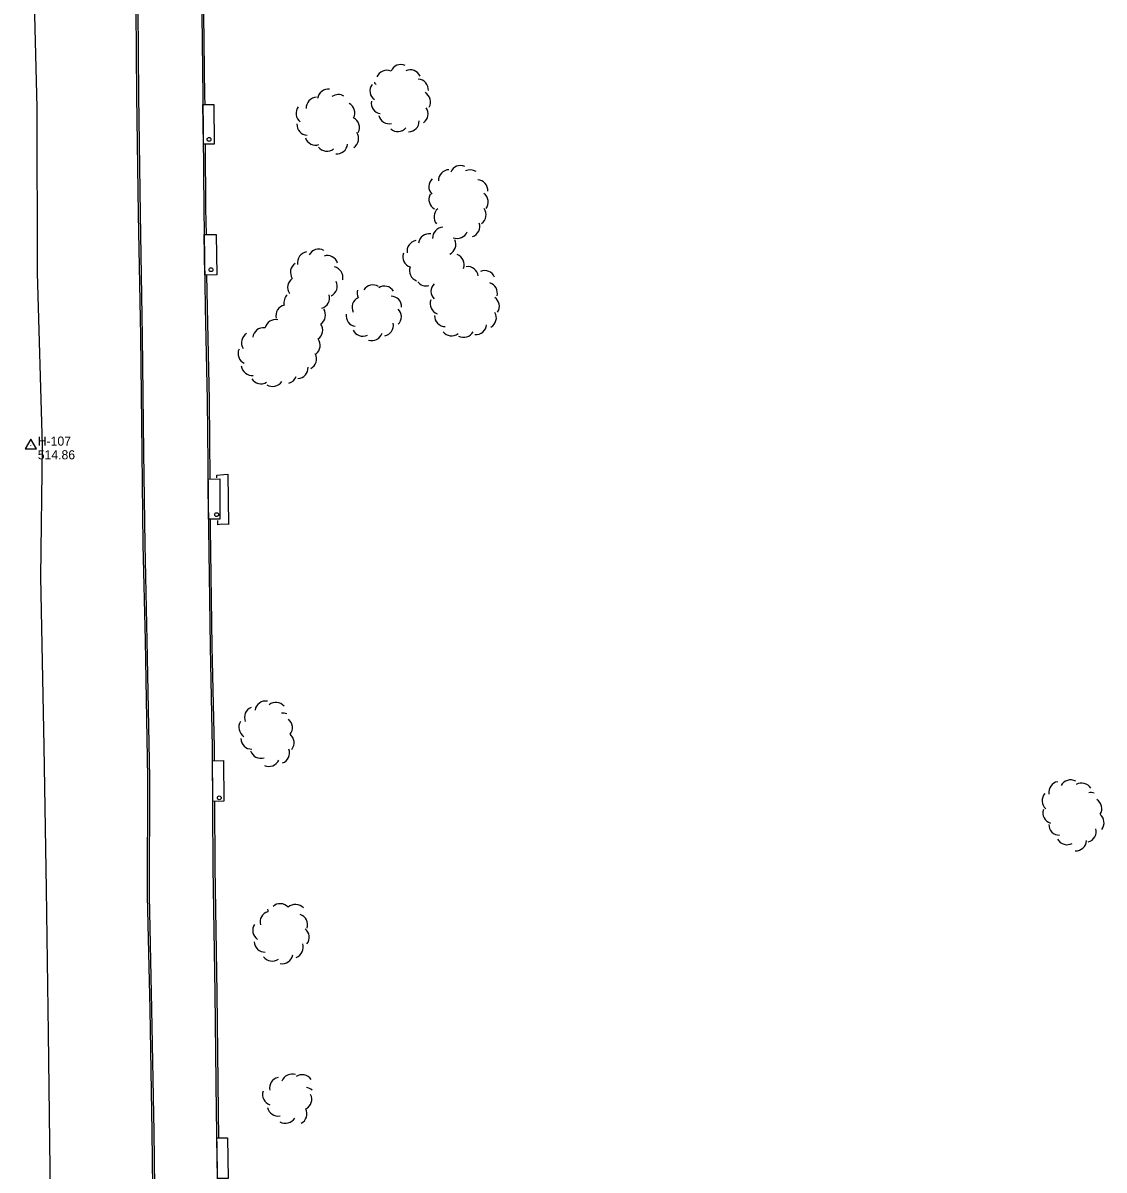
# Model space of a CAD drawing. Extents: x 2402803 to 2427059, y 6985292 to 6997652.
# Drawn here: x 2410783 to 2411351, y 6987479 to 6988082 of the extents above; entities that cross this region are included whole.
import ezdxf

# ---------------------------------------------------------------- set-up
doc = ezdxf.new("R2010")
doc.units = 0
for name, color, linetype in [('p_control ground ctrl', 7, 'Continuous'), ('p_drainage conc drain', 7, 'Continuous'), ('p_road - paved curb', 7, 'Continuous'), ('p_road bridge end', 7, 'Continuous'), ('p_structure general', 7, 'Continuous'), ('p_veg woods', 7, 'Continuous'), ('V7 LEVEL 31', 7, 'Continuous')]:
    doc.layers.add(name, color=color, linetype=linetype)

msp = doc.modelspace()

# ---------------------------------------------------------------- linework, layer by layer
at = {"layer": 'p_control ground ctrl'}
for p, q in [((2410787.46, 6987863.53), (2410784.46, 6987858.33)), ((2410790.46, 6987858.33), (2410787.46, 6987863.53)), ((2410787.46, 6987860.05), (2410787.46, 6987860.09)), ((2410784.46, 6987858.33), (2410790.46, 6987858.33))]:
    msp.add_line(p, q, dxfattribs=at)
at = {"layer": 'p_drainage conc drain'}
msp.add_lwpolyline([(2410885.17, 6987843.09), (2410885.21, 6987844.53), (2410888.79, 6987844.99), (2410890.83, 6987845.08), (2410891.28, 6987818.63), (2410887.6, 6987818.83), (2410885.57, 6987818.4), (2410885.63, 6987820.71)], dxfattribs=at)
at = {"layer": 'p_road - paved curb'}
for points in [[(2410843.08, 6988043.8), (2410842.62, 6988112.35), (2410841.28, 6988184.33), (2410840.69, 6988243.5), (2410839.8, 6988316.6), (2410840.16, 6988384.26), (2410842.46, 6988453.78), (2410845.94, 6988515.38), (2410850.75, 6988579.69), (2410858.38, 6988658.51), (2410864.35, 6988706.9), (2410873.8, 6988770.88), (2410881.4, 6988824.18), (2410892.44, 6988893.56), (2410902.04, 6988955.12), (2410913.46, 6989027.89), (2410924.36, 6989094.64), (2410933.06, 6989153.2), (2410940.71, 6989204.06)], [(2410844.08, 6988043.81), (2410843.62, 6988112.36), (2410842.28, 6988184.34), (2410841.69, 6988243.51), (2410840.8, 6988316.6), (2410841.16, 6988384.24), (2410843.46, 6988453.74), (2410846.94, 6988515.31), (2410851.75, 6988579.6), (2410859.37, 6988658.4), (2410865.34, 6988706.77), (2410874.79, 6988770.74), (2410882.39, 6988824.03), (2410893.43, 6988893.4), (2410903.03, 6988954.97), (2410914.45, 6989027.73), (2410925.35, 6989094.49), (2410934.05, 6989153.05), (2410941.7, 6989203.91)], [(2410975.42, 6989204.13), (2410964.32, 6989131.91), (2410953.69, 6989061.81), (2410944.82, 6989006.46), (2410934.11, 6988938.18), (2410922.13, 6988861.12), (2410909.75, 6988781.21), (2410900.83, 6988720.64), (2410892.43, 6988657.46), (2410885.39, 6988580.96), (2410879.58, 6988506.01), (2410876.35, 6988442.36), (2410874.51, 6988366.92), (2410874.25, 6988283.64), (2410875.41, 6988194.26), (2410877.17, 6988086.35), (2410877.71, 6988043.5)], [(2410831.83, 6989193.98), (2410826.37, 6989114.75), (2410821.08, 6989048.67), (2410817.53, 6988978.09), (2410811.87, 6988911.42), (2410806.19, 6988840.45), (2410800.72, 6988764.14), (2410797.84, 6988719.42), (2410793.32, 6988659.39), (2410788.26, 6988597.48), (2410786, 6988551.32), (2410783.25, 6988498.72), (2410784.08, 6988434.68), (2410785.58, 6988375.87), (2410786.58, 6988295.81), (2410787.74, 6988214.96), (2410788.85, 6988143.88), (2410789.37, 6988086.2), (2410790.6, 6988037.71)], [(2410876.77, 6988172.23), (2410878.17, 6988086.36), (2410878.71, 6988043.51)], [(2410859.03, 6986892.09), (2410858.41, 6986953.62), (2410857.32, 6987006.41), (2410857.28, 6987056.34), (2410856.63, 6987099.24), (2410856.01, 6987143.38), (2410854.99, 6987208.04), (2410853.48, 6987280.39), (2410853.18, 6987328.66), (2410852.75, 6987388.13), (2410851.86, 6987440.84), (2410851.16, 6987499.61), (2410850.06, 6987563.91), (2410848.67, 6987623.5), (2410848.87, 6987685.48), (2410847.58, 6987757.69), (2410846.51, 6987808.17), (2410845.81, 6987856.5), (2410845.15, 6987917.59), (2410844.04, 6987981.74), (2410843.08, 6988043.79)], [(2410860.03, 6986892.1), (2410859.41, 6986953.64), (2410858.32, 6987006.42), (2410858.28, 6987056.35), (2410857.63, 6987099.25), (2410857.01, 6987143.39), (2410855.99, 6987208.06), (2410854.48, 6987280.4), (2410854.18, 6987328.67), (2410853.75, 6987388.14), (2410852.86, 6987440.85), (2410852.16, 6987499.62), (2410851.06, 6987563.93), (2410849.67, 6987623.51), (2410849.87, 6987685.49), (2410848.58, 6987757.71), (2410847.51, 6987808.19), (2410846.81, 6987856.51), (2410846.15, 6987917.6), (2410845.04, 6987981.76), (2410844.08, 6988043.81)], [(2410877.71, 6988043.5), (2410878.25, 6987984.48), (2410879.02, 6987932.6), (2410880.13, 6987883.91), (2410880.67, 6987816.71), (2410881.57, 6987754.45), (2410882.68, 6987701.51), (2410883.06, 6987638.38), (2410884.11, 6987572.42), (2410884.85, 6987510.03), (2410885.71, 6987458.31), (2410886.67, 6987398.7), (2410887, 6987338.4), (2410888.42, 6987269.24), (2410889.19, 6987207.55), (2410890.26, 6987144.39), (2410890.67, 6987096.01), (2410891.94, 6987018.67), (2410893.11, 6986946), (2410894.01, 6986891.78)], [(2410878.71, 6988043.51), (2410878.75, 6988039.6)], [(2410790.6, 6988037.71), (2410790.68, 6987950.81), (2410793.39, 6987860.11), (2410792.53, 6987791.13), (2410794.28, 6987702.01), (2410795.46, 6987627.06), (2410796.45, 6987551.43), (2410797.6, 6987465.73), (2410801.01, 6987361.36), (2410801.04, 6987275.27), (2410804.4, 6987179.45), (2410808.62, 6987091.05), (2410813.25, 6987012.86), (2410820.38, 6986921.98), (2410824.05, 6986882.14)], [(2410878.94, 6988018.22), (2410879.25, 6987984.49), (2410879.45, 6987971.17)], [(2410879.77, 6987949.77), (2410880.02, 6987932.62), (2410881.13, 6987883.93), (2410881.46, 6987842.65)], [(2410881.63, 6987821.38), (2410881.67, 6987816.72), (2410882.57, 6987754.47), (2410883.68, 6987701.52), (2410883.72, 6987694.72)], [(2410883.85, 6987673.05), (2410884.06, 6987638.39), (2410885.11, 6987572.43), (2410885.85, 6987510.04), (2410886.07, 6987496.72)]]:
    msp.add_lwpolyline(points, dxfattribs=at)
at = {"layer": 'p_road bridge end'}
for points in [[(2410878.04, 6988018.46), (2410877.85, 6988039.3), (2410883.52, 6988039.35), (2410883.71, 6988018.51)], [(2410878.87, 6987949.71), (2410878.55, 6987970.96), (2410884.73, 6987971.05), (2410885.05, 6987949.8)], [(2410880.73, 6987821.46), (2410880.56, 6987842.52), (2410886.62, 6987842.57), (2410886.79, 6987821.51)], [(2410882.95, 6987673.16), (2410882.82, 6987694.55), (2410888.61, 6987694.59), (2410888.74, 6987673.2)], [(2410885.53, 6987474.98), (2410885.18, 6987496.38), (2410890.72, 6987496.47), (2410891.07, 6987475.07)]]:
    msp.add_lwpolyline(points, close=True, dxfattribs=at)
at = {"layer": 'p_structure general'}
for centre in [(2410881.03, 6988020.96), (2410882.07, 6987952.48), (2410885.02, 6987823.81), (2410886.43, 6987675)]:
    msp.add_circle(centre, 1, dxfattribs=at)
at = {"layer": 'p_veg woods'}
for centre, start, end in [((2410981.88, 6988054.66), 67.32443, 157.32443), ((2410974.48, 6988051.62), 67.32443, 157.32443), ((2410986.75, 6988051.9), 24.26846, 114.26846), ((2410990.67, 6988046.96), 356.9007, 86.9007), ((2410943.71, 6988041.75), 82.96056, 172.96056), ((2410971.24, 6988046.41), 143.94931, 233.94931), ((2410973.17, 6988053.13), 201.31272, 216.4552), ((2410937.72, 6988037.43), 92.43055, 182.43055), ((2410948.97, 6988038.9), 58.34494, 126.09545), ((2410971.91, 6988040.09), 170.30431, 260.30431), ((2410991.81, 6988040.57), 331.0941, 61.0941), ((2410932.41, 6988034.64), 142.50769, 232.50769), ((2410951.98, 6988034.88), 332.56181, 62.56181), ((2410990.48, 6988034.35), 305.25768, 35.25768), ((2410932.87, 6988028.77), 176.97681, 266.97681), ((2410954.4, 6988027.25), 332.56181, 62.56181), ((2410975.75, 6988034.83), 192.56126, 282.56126), ((2410985.79, 6988030.56), 270.77472, 0.77472), ((2410953.98, 6988021.49), 302.9805, 32.9805), ((2410980.24, 6988030.74), 229.05427, 319.05427), ((2410937.04, 6988023.57), 198.24374, 288.24374), ((2410942.97, 6988020.41), 217.99439, 307.99439), ((2410948.15, 6988018.96), 264.55945, 354.55945), ((2411007.22, 6987999.38), 91.75586, 181.75586), ((2411013.23, 6988001.56), 66.61874, 156.61874), ((2411018.3, 6987999.29), 56.82749, 115.7545), ((2411002.16, 6987996.09), 132.81251, 222.81251), ((2411021.84, 6987994.12), 355.84684, 85.84684), ((2411002.23, 6987989.43), 151.73197, 241.73197), ((2411022.1, 6987988.03), 323.27455, 53.27455), ((2411004.87, 6987980.19), 129.64901, 219.64901), ((2411020.94, 6987981.33), 305.36781, 35.36781), ((2411004.11, 6987969.13), 91.8824, 181.8824), ((2411017.67, 6987975.24), 288.39752, 18.39752), ((2410996.77, 6987965.79), 82.49453, 172.49453), ((2411005.03, 6987965.73), 295.92615, 25.92615), ((2411011.45, 6987974.55), 247.94658, 337.94658), ((2410938.69, 6987957.64), 62.31092, 152.31092), ((2410990.73, 6987962.26), 99.91396, 189.91396), ((2410933.17, 6987956.25), 99.51986, 189.51986), ((2410943.18, 6987954.29), 17.84763, 107.84763), ((2410988.52, 6987959.25), 160.56906, 250.56906), ((2411009.43, 6987955.19), 339.23294, 69.23294), ((2410929.47, 6987951.11), 124.08184, 214.08184), ((2410945.75, 6987948.4), 348.02806, 78.02806), ((2410991.97, 6987952.03), 160.56906, 250.56906), ((2411016.92, 6987948.47), 8.09858, 98.09858), ((2411025.86, 6987946.41), 22.65709, 112.65709), ((2410927.96, 6987943.25), 124.08184, 214.08184), ((2410942.74, 6987943.84), 296.51557, 26.51557), ((2410967.1, 6987938.84), 57.54054, 147.54054), ((2410973.21, 6987938.25), 32.39422, 122.39422), ((2410995.2, 6987949.6), 216.98269, 284.35471), ((2411003.29, 6987941.11), 134.93787, 224.93787), ((2411026.88, 6987940.2), 345.72589, 71.73228), ((2410926.03, 6987935.23), 133.48628, 193.64401), ((2410938.74, 6987937.68), 286.10379, 16.10379), ((2410961.81, 6987932.72), 115.86279, 205.86279), ((2410964.43, 6987940.27), 163.93244, 205.86279), ((2410976.59, 6987933), 358.36204, 88.36204), ((2411027.93, 6987933.32), 325.61134, 55.61134), ((2410921.86, 6987928.4), 103.64401, 193.64401), ((2410936.59, 6987928.69), 303.72926, 33.72926), ((2410976.43, 6987927.76), 315.50987, 45.50987), ((2411002.86, 6987934.7), 159.75391, 249.75391), ((2410915.95, 6987920.61), 77.33803, 167.33803), ((2410958.67, 6987928.35), 171.79026, 261.79026), ((2411005.21, 6987928.26), 178.62646, 268.62646), ((2411026.36, 6987927.26), 299.60405, 29.60405), ((2410909.64, 6987916.38), 83.14784, 173.14784), ((2410935.13, 6987920.78), 304.32697, 34.32697), ((2410961.81, 6987923.22), 205.21136, 295.21136), ((2410972.31, 6987923.32), 280.52692, 10.52692), ((2411008.49, 6987923.38), 217.48061, 307.48061), ((2411014.82, 6987922.61), 241.79079, 331.79079), ((2411021.27, 6987924.09), 264.24548, 354.24548), ((2410903.7, 6987914.15), 121.64287, 211.64287), ((2410933.82, 6987912.71), 306.85343, 36.85343), ((2410966.57, 6987920.88), 251.66366, 341.66366), ((2410901.92, 6987908.48), 155.45092, 245.45092), ((2410931.86, 6987905.62), 297.66974, 27.66974), ((2410903.61, 6987902.6), 186.67977, 276.67977), ((2410921.36, 6987898.21), 287.24827, 341.99367), ((2410927.41, 6987900.92), 273.73362, 3.73362), ((2410908.36, 6987898.16), 211.3929, 301.3929), ((2410914.44, 6987896.81), 237.73664, 327.73664), ((2410905.3, 6987717.28), 112.47764, 202.47764), ((2410910.8, 6987720.26), 80.98771, 170.98771), ((2410916.16, 6987719.55), 39.66438, 129.66438), ((2410902.32, 6987712.07), 147.38897, 237.38897), ((2410919.63, 6987713.89), 66.98187, 95.78426), ((2410919.2, 6987711.96), 321.36397, 51.36397), ((2410903.34, 6987706.29), 181.56775, 271.56775), ((2410920.08, 6987704.01), 321.36397, 51.36397), ((2410908.25, 6987701.42), 197.93294, 287.93294), ((2410917.65, 6987698.67), 289.95276, 19.95276), ((2410912.53, 6987697.19), 245.31983, 335.31983), ((2411327.95, 6987677.96), 100.13069, 190.13069), ((2411333.7, 6987678.79), 61.30299, 151.30299), ((2411339.52, 6987677.17), 30.87926, 120.87926), ((2411324.44, 6987673.55), 138.63653, 228.63653), ((2411344.24, 6987672.13), 70.98029, 99.45422), ((2411344.5, 6987669.31), 328.65526, 58.65526), ((2411324.82, 6987667.15), 162.67042, 252.67042), ((2411327.95, 6987661.05), 179.81357, 269.81357), ((2411345.67, 6987661.94), 321.14173, 51.14173), ((2411341.58, 6987657.36), 284.65842, 14.65842), ((2411331.8, 6987656.05), 209.31364, 299.31364), ((2411336.44, 6987652.81), 267.16359, 357.16359), ((2410918.44, 6987613.78), 42.14319, 132.14319), ((2410926.43, 6987613.38), 42.14319, 132.14319), ((2410913.46, 6987609.76), 105.03837, 195.03837), ((2410917.45, 6987616.69), 180.88242, 195.03837), ((2410927.2, 6987608.36), 342.17437, 72.17437), ((2410909.63, 6987605.36), 145.74779, 235.74779), ((2410928.03, 6987601.73), 322.43014, 52.43014), ((2410910.38, 6987599.62), 181.75417, 271.75417), ((2410924.91, 6987596.56), 289.0545, 19.0545), ((2410914.21, 6987594.89), 215.84445, 305.84445), ((2410919.49, 6987593.49), 259.5062, 349.5062), ((2410918.52, 6987522.66), 102.61604, 192.61604), ((2410924.61, 6987524.28), 70.00531, 160.00531), ((2410930.08, 6987523.9), 34.82584, 124.82584), ((2410931.59, 6987517.17), 50.00653, 83.63076), ((2410914.8, 6987519.15), 161.94416, 251.94416), ((2410929.36, 6987516.67), 296.68925, 26.68925), ((2410917.29, 6987513.45), 191.06091, 281.06091), ((2410926.84, 6987509.08), 296.68925, 26.68925), ((2410921.17, 6987509.67), 239.47249, 329.47249)]:
    msp.add_arc(centre, 5.65, start, end, dxfattribs=at)

# ---------------------------------------------------------------- texts
at = {"layer": 'p_control ground ctrl'}
msp.add_text('  H-107', height=4.8, dxfattribs=at).set_placement((2410787.46, 6987860.05))
at = {"layer": 'V7 LEVEL 31'}
msp.add_text('  514.86', height=4.8, dxfattribs=at).set_placement((2410787.46, 6987852.85))

doc.saveas('drawing.dxf')
